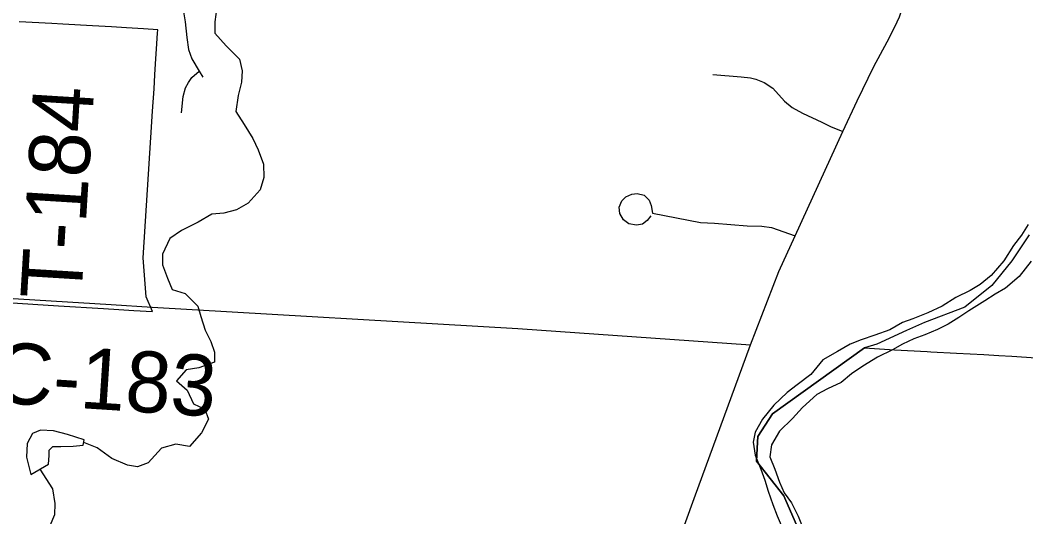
# Model space of a CAD drawing. Extents: x 114843 to 284848, y 317643 to 566895.
# Drawn here: x 232630 to 237579, y 434243 to 436688 of the extents above; entities that cross this region are included whole.
import ezdxf

# ---------------------------------------------------------------- set-up
doc = ezdxf.new("R2010")
doc.units = 0
for name, color, linetype in [('GM_X_City_Street', 7, 'Continuous'), ('GM_X_Corporation', 7, 'Continuous'), ('GM_X_County_Road', 7, 'Continuous'), ('GM_X_County_Road_Text', 7, 'Continuous'), ('GM_X_Major_River', 7, 'Continuous'), ('GM_X_Minor_Lake', 7, 'Continuous'), ('GM_X_Minor_River', 7, 'Continuous'), ('GM_X_Township_Road_Text', 7, 'Continuous')]:
    doc.layers.add(name, color=color, linetype=linetype)

msp = doc.modelspace()

# ---------------------------------------------------------------- linework, layer by layer
at = {"layer": 'GM_X_City_Street'}
for points in [[(232726.2, 437196.4), (232800.7, 437164.1), (232866.5, 437148.7), (232965.2, 437145.8), (233039.4, 437143.9), (233095.5, 437130.9), (233142.9, 437111.5), (233172.2, 437094.8), (233212.5, 437062.7), (233294.9, 436957.1), (233358.7, 436868.2), (233411.7, 436780.8), (233433.6, 436728.6), (233441.7, 436679.4), (233450, 436602.4), (233459.6, 436542.4), (233475.4, 436496.3), (233511.2, 436436.5), (233529.9, 436407.4)], [(233424.9, 436231.1), (233432, 436311.2), (233444, 436354.4), (233459.3, 436380.7), (233476, 436405.5), (233511.2, 436436.5)], [(236038.6, 436420.2), (236177.4, 436408), (236224.4, 436403.5), (236250.5, 436397.2), (236290.5, 436381), (236333.2, 436352.7), (236391.9, 436288), (236429.4, 436257)], [(236429.4, 436257), (236480, 436230.5), (236574.9, 436186)], [(236574.9, 436186), (236617.6, 436164.6), (236677.7, 436139)], [(235733.6, 435724.6), (235715, 435701.9), (235692.5, 435684.1), (235662.4, 435678.9), (235626, 435684.9), (235599.5, 435704.8), (235581.7, 435736), (235577.7, 435767.4), (235591.3, 435797.6), (235610, 435817.8), (235640, 435830.5), (235666.3, 435834.5), (235700.3, 435826), (235725.5, 435802.3), (235735.8, 435776), (235742.3, 435737.2), (235978.5, 435692.5), (236047.6, 435687.9), (236207, 435675.3), (236279.8, 435673.3), (236327.5, 435667.4), (236443.5, 435626)]]:
    msp.add_lwpolyline(points, dxfattribs=at)
at = {"layer": 'GM_X_Corporation'}
for points in [[(232566.8, 435297.4), (232819.7, 435281.9), (233040.3, 435268.4), (233116.1, 435263.7), (233189.8, 435259.2), (233281.9, 435253.6), (233250.8, 435325.7), (233235, 435518.4), (233273.4, 436110.8), (233282, 436239.9), (233289.1, 436349.4), (233293.5, 436418.7), (233296.9, 436472.9), (233301.5, 436545.9), (233306.5, 436623.3), (233307.5, 436640.6), (233236.7, 436644.7), (233153.9, 436649.9), (233079.8, 436654.2), (232987.3, 436659.5), (232840.6, 436667.9), (232786.4, 436670.6), (232625.1, 436679.7)], [(237595.5, 435631.3), (237509.9, 435502.4), (237411.3, 435381.7), (237278.6, 435274.7), (237080.1, 435200), (236992.1, 435159.9), (236845.4, 435093.1), (236784.6, 435074.3), (236332, 434749.6), (236259.4, 434638.1), (236258.2, 434611.1), (236254.3, 434518.1), (236388.5, 434347), (236393.3, 434336), (236467.5, 434165.6)], [(236467.5, 434165.6), (236393.3, 434336), (236388.5, 434347), (236254.3, 434518.1), (236258.2, 434611.1), (236259.4, 434638.1), (236332, 434749.6), (236784.6, 435074.3), (236933.3, 435065.1), (237093.8, 435056.5), (237111.5, 435055.5), (237238.1, 435048.7), (237371.5, 435041.5), (237445.7, 435037.5), (237509.8, 435034.1), (237629.2, 435026.3)]]:
    msp.add_lwpolyline(points, dxfattribs=at)
at = {"layer": 'GM_X_County_Road'}
for points in [[(235814.9, 433971.6), (235816.7, 433976.7), (235946.8, 434334.1), (236223.4, 435090.5), (236364.1, 435450.1), (236443.5, 435626), (236677.7, 436139), (236748.6, 436290.6), (236830.7, 436459.6), (236895.8, 436580.7), (236933.5, 436653.9), (236956.6, 436704.5), (236978.7, 436767.1), (237001.6, 436848.9), (237025.8, 436981), (237197.7, 438057), (237231.1, 438230), (237261.1, 438410.7), (237307.5, 438712.3), (237309.7, 438727.7)], [(231898.3, 435360.2), (232038.5, 435352), (232405.3, 435329.9), (233077.6, 435288.3)], [(233077.6, 435288.3), (233279.3, 435275.8), (235079.3, 435169.4), (236223.4, 435090.5)]]:
    msp.add_lwpolyline(points, dxfattribs=at)
at = {"layer": 'GM_X_Major_River'}
for points in [[(237589.9, 435682.3), (237558, 435630.1), (237518, 435577.8), (237470.2, 435503.5), (237408.2, 435431.2), (237354.3, 435387), (237304.3, 435356.8), (237234.2, 435322.5), (237166.3, 435280.2), (237096.2, 435247.9), (237022.2, 435217.7), (236972.2, 435199.5), (236910.2, 435163.3), (236836.1, 435137), (236768.1, 435114.8), (236714.1, 435092.6), (236652.1, 435056.3), (236580, 435016), (236520.1, 434943.7), (236454.2, 434893.4), (236404.2, 434855.2), (236338.2, 434792.9), (236282.3, 434724.6), (236246.4, 434660.3), (236236.5, 434610.2), (236246.7, 434546.1), (236274.9, 434478), (236295, 434423.9)], [(237604.3, 435501.9), (237546.4, 435425.6), (237478.5, 435369.2), (237428.5, 435339), (237376.5, 435306.8), (237298.5, 435256.5), (237248.5, 435224.3), (237196.5, 435192.1), (237144.5, 435165.9), (237082.5, 435139.7), (237028.4, 435119.5), (236972.4, 435093.3), (236922.4, 435065.1), (236848.4, 435028.8), (236776.4, 434984.5), (236720.4, 434946.3), (236670.4, 434904)], [(236670.4, 434904), (236602.4, 434873.8), (236550.4, 434845.6), (236480.5, 434781.3), (236430.5, 434727), (236366.6, 434664.7), (236326.7, 434598.4), (236318.8, 434538.3), (236343, 434478.2), (236367.2, 434414.1), (236389.3, 434362), (236425.5, 434312), (236457.7, 434246), (236485.9, 434175.9)], [(236295, 434423.9), (236311.2, 434369.9), (236333.4, 434303.8), (236355.5, 434247.7), (236379.7, 434191.6)]]:
    msp.add_lwpolyline(points, dxfattribs=at)
at = {"layer": 'GM_X_Minor_Lake'}
for points in [[(232769.5, 434503.2), (232773.7, 434545.2), (232773.7, 434571.3), (232791.8, 434589.3), (232829.9, 434589.2), (232892, 434591), (232940.1, 434596.9), (232946.2, 434622.9), (232864.1, 434649.2), (232794, 434667.4), (232729.9, 434669.6), (232691.8, 434653.7), (232665.6, 434603.6), (232661.4, 434537.5), (232683.2, 434451.3)], [(232683.2, 434451.3), (232769.5, 434503.2)]]:
    msp.add_lwpolyline(points, dxfattribs=at)
at = {"layer": 'GM_X_Minor_River'}
for points in [[(233598.7, 436751.5), (233588.5, 436679.4), (233588.4, 436623.3), (233644.3, 436561), (233710.3, 436494.7)], [(233710.3, 436494.7), (233722.2, 436438.6), (233720, 436382.5), (233703.8, 436316.4), (233691.6, 436238.2), (233733.5, 436174), (233775.4, 436105.8), (233801.3, 436049.6), (233827.2, 435979.4), (233829.1, 435913.2), (233810.9, 435853.1), (233752.6, 435787.2), (233694.4, 435753.3), (233632.2, 435737.4), (233574.1, 435733.5), (233505.9, 435693.6), (233423.6, 435651.8), (233367.4, 435613.8), (233331.2, 435535.8), (233331, 435483.7), (233354.9, 435417.5), (233378.8, 435361.3), (233442.9, 435343.1), (233504.9, 435280.8), (233518.8, 435228.7), (233540.6, 435162.5), (233568.6, 435106.3), (233586.5, 435054.1), (233586.3, 435004), (233510.1, 434976.2), (233448, 434966.3), (233399.8, 434912.3), (233451.7, 434866.1), (233483.6, 434799.9), (233539.7, 434773.7), (233557.6, 434723.5), (233523.4, 434657.5), (233463.1, 434589.5), (233397, 434601.7), (233326.8, 434581.8), (233260.5, 434509.9), (233208.3, 434490), (233158.3, 434498.1), (233082.2, 434530.4), (233010.2, 434582.7), (232943.1, 434610)], [(232727.5, 434477.9), (232789.3, 434380.9), (232801.1, 434308.7), (232799, 434252.6), (232776.8, 434198.5), (232734.5, 434120.5), (232714.4, 434066.4), (232716.2, 434008.3), (232724, 433940.1), (232735.9, 433861.9), (232741.7, 433787.8), (232795.8, 433773.6), (232857.9, 433757.4), (232825.6, 433663.3), (232783.3, 433609.3), (232733.1, 433543.3), (232680.8, 433475.3), (232688.7, 433425.2), (232680.5, 433357.1), (232608.3, 433313.2)]]:
    msp.add_lwpolyline(points, dxfattribs=at)

# ---------------------------------------------------------------- texts
at = {"layer": 'GM_X_County_Road_Text'}
msp.add_text('C-183', height=300.01, rotation=356.2902, dxfattribs=at).set_placement((232496.1, 434806.3))
at = {"layer": 'GM_X_Township_Road_Text'}
msp.add_text('T-184', height=300.01, rotation=86.4889, dxfattribs=at).set_placement((232930.7, 435307))

doc.saveas('drawing.dxf')
